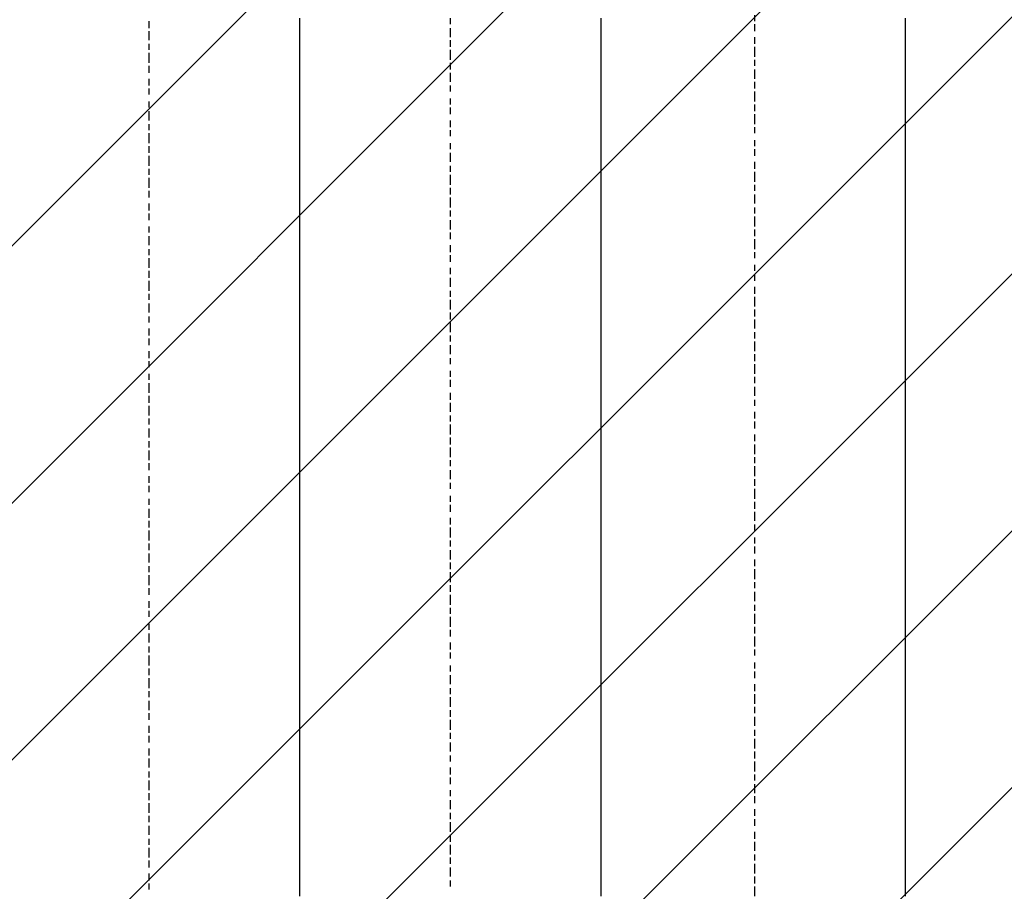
# Model space of a CAD drawing. Extents: x 997 to 109698, y 921 to 94021.
# Tile 648 of 656: x 28466 to 29766, y 54662 to 55814. Entities that reach past the tile are written whole.
import ezdxf

# ---------------------------------------------------------------- set-up
doc = ezdxf.new("R2010")
doc.units = 0
doc.header["$MEASUREMENT"] = 0
doc.layers.add('12', color=7, linetype='CONTINUOUS')
doc.layers.add('28', color=7, linetype='CONTINUOUS')

msp = doc.modelspace()

# ---------------------------------------------------------------- linework, layer by layer
at = {"layer": '12', "color": 5}
for p, q in [((28835.630503, 55815.563401), (28835.630503, 55807.563401)), ((29233.630503, 55815.563401), (29233.630503, 55807.563401)), ((29635.630503, 55815.563401), (29635.630503, 55807.563401)), ((28835.630503, 55807.563401), (28835.630503, 55798.563401)), ((29233.630503, 55807.563401), (29233.630503, 55798.563401)), ((29635.630503, 55807.563401), (29635.630503, 55798.563401)), ((28835.630503, 55798.563401), (28835.630503, 55786.563401)), ((29233.630503, 55798.563401), (29233.630503, 55786.563401)), ((29635.630503, 55798.563401), (29635.630503, 55786.563401)), ((28835.630503, 55786.563401), (28835.630503, 55777.563401)), ((28835.630503, 55777.563401), (28835.630503, 55769.563401)), ((29233.630503, 55786.563401), (29233.630503, 55777.563401)), ((29233.630503, 55777.563401), (29233.630503, 55764.563401)), ((29635.630503, 55786.563401), (29635.630503, 55777.563401)), ((29635.630503, 55777.563401), (29635.630503, 55764.563401)), ((28835.630503, 55769.563401), (28835.630503, 55756.563401)), ((29233.630503, 55764.563401), (29233.630503, 55756.563401)), ((29635.630503, 55764.563401), (29635.630503, 55756.563401)), ((28835.630503, 55756.563401), (28835.630503, 55747.563401)), ((29233.630503, 55756.563401), (29233.630503, 55747.563401)), ((29635.630503, 55756.563401), (29635.630503, 55747.563401)), ((28835.630503, 55747.563401), (28835.630503, 55735.563401)), ((29233.630503, 55747.563401), (29233.630503, 55735.563401)), ((29635.630503, 55747.563401), (29635.630503, 55735.563401)), ((28835.630503, 55735.563401), (28835.630503, 55726.563401)), ((28835.630503, 55726.563401), (28835.630503, 55718.563401)), ((29233.630503, 55735.563401), (29233.630503, 55726.563401)), ((29233.630503, 55726.563401), (29233.630503, 55718.563401)), ((29635.630503, 55735.563401), (29635.630503, 55726.563401)), ((29635.630503, 55726.563401), (29635.630503, 55718.563401)), ((28835.630503, 55718.563401), (28835.630503, 55705.563401)), ((29233.630503, 55718.563401), (29233.630503, 55705.563401)), ((29635.630503, 55718.563401), (29635.630503, 55705.563401)), ((28835.630503, 55705.563401), (28835.630503, 55697.563401)), ((28835.630503, 55697.563401), (28835.630503, 55688.563401)), ((29233.630503, 55705.563401), (29233.630503, 55697.563401)), ((29233.630503, 55697.563401), (29233.630503, 55688.563401)), ((29635.630503, 55705.563401), (29635.630503, 55697.563401)), ((29635.630503, 55697.563401), (29635.630503, 55688.563401)), ((28835.630503, 55688.563401), (28835.630503, 55675.563401)), ((29233.630503, 55688.563401), (29233.630503, 55675.563401)), ((29635.630503, 55688.563401), (29635.630503, 55675.563401)), ((28835.630503, 55675.563401), (28835.630503, 55667.563401)), ((29233.630503, 55675.563401), (29233.630503, 55667.563401)), ((29635.630503, 55675.563401), (29635.630503, 55667.563401)), ((28835.630503, 55667.563401), (28835.630503, 55659.563401)), ((28835.630503, 55659.563401), (28835.630503, 55646.563401)), ((29233.630503, 55667.563401), (29233.630503, 55654.563401)), ((29635.630503, 55667.563401), (29635.630503, 55654.563401)), ((28835.630503, 55646.563401), (28835.630503, 55637.563401)), ((29233.630503, 55654.563401), (29233.630503, 55646.563401)), ((29233.630503, 55646.563401), (29233.630503, 55637.563401)), ((29635.630503, 55654.563401), (29635.630503, 55646.563401)), ((29635.630503, 55646.563401), (29635.630503, 55637.563401)), ((28835.630503, 55637.563401), (28835.630503, 55625.563401)), ((29233.630503, 55637.563401), (29233.630503, 55625.563401)), ((29635.630503, 55637.563401), (29635.630503, 55625.563401)), ((28835.630503, 55625.563401), (28835.630503, 55616.563401)), ((29233.630503, 55625.563401), (29233.630503, 55616.563401)), ((29635.630503, 55625.563401), (29635.630503, 55616.563401)), ((28835.630503, 55616.563401), (28835.630503, 55608.563401)), ((28835.630503, 55608.563401), (28835.630503, 55595.563401)), ((29233.630503, 55616.563401), (29233.630503, 55608.563401)), ((29233.630503, 55608.563401), (29233.630503, 55595.563401)), ((29635.630503, 55616.563401), (29635.630503, 55608.563401)), ((29635.630503, 55608.563401), (29635.630503, 55595.563401)), ((28835.630503, 55595.563401), (28835.630503, 55587.563401)), ((29233.630503, 55595.563401), (29233.630503, 55587.563401)), ((29635.630503, 55595.563401), (29635.630503, 55587.563401)), ((28835.630503, 55587.563401), (28835.630503, 55578.563401)), ((29233.630503, 55587.563401), (29233.630503, 55578.563401)), ((29635.630503, 55587.563401), (29635.630503, 55578.563401)), ((28835.630503, 55578.563401), (28835.630503, 55565.563401)), ((29233.630503, 55578.563401), (29233.630503, 55565.563401)), ((29635.630503, 55578.563401), (29635.630503, 55565.563401)), ((28835.630503, 55565.563401), (28835.630503, 55557.563401)), ((28835.630503, 55557.563401), (28835.630503, 55548.563401)), ((29233.630503, 55565.563401), (29233.630503, 55557.563401)), ((29233.630503, 55557.563401), (29233.630503, 55548.563401)), ((29635.630503, 55565.563401), (29635.630503, 55557.563401)), ((29635.630503, 55557.563401), (29635.630503, 55544.563401)), ((28835.630503, 55548.563401), (28835.630503, 55536.563401)), ((29233.630503, 55548.563401), (29233.630503, 55536.563401)), ((29635.630503, 55544.563401), (29635.630503, 55536.563401)), ((28835.630503, 55536.563401), (28835.630503, 55527.563401)), ((28835.630503, 55527.563401), (28835.630503, 55515.563401)), ((29233.630503, 55536.563401), (29233.630503, 55527.563401)), ((29233.630503, 55527.563401), (29233.630503, 55515.563401)), ((29635.630503, 55536.563401), (29635.630503, 55527.563401)), ((29635.630503, 55527.563401), (29635.630503, 55515.563401)), ((28835.630503, 55515.563401), (28835.630503, 55506.563401)), ((29233.630503, 55515.563401), (29233.630503, 55506.563401)), ((29635.630503, 55515.563401), (29635.630503, 55506.563401)), ((28835.630503, 55506.563401), (28835.630503, 55498.563401)), ((29233.630503, 55506.563401), (29233.630503, 55498.563401)), ((29635.630503, 55506.563401), (29635.630503, 55498.563401)), ((28835.630503, 55498.563401), (28835.630503, 55485.563401)), ((29233.630503, 55498.563401), (29233.630503, 55485.563401)), ((29635.630503, 55498.563401), (29635.630503, 55485.563401)), ((28835.630503, 55485.563401), (28835.630503, 55477.563401)), ((28835.630503, 55477.563401), (28835.630503, 55468.563401)), ((29233.630503, 55485.563401), (29233.630503, 55477.563401)), ((29233.630503, 55477.563401), (29233.630503, 55468.563401)), ((29635.630503, 55485.563401), (29635.630503, 55477.563401)), ((29635.630503, 55477.563401), (29635.630503, 55468.563401)), ((28835.630503, 55468.563401), (28835.630503, 55455.563401)), ((29233.630503, 55468.563401), (29233.630503, 55455.563401)), ((29635.630503, 55468.563401), (29635.630503, 55455.563401)), ((28835.630503, 55455.563401), (28835.630503, 55447.563401)), ((29233.630503, 55455.563401), (29233.630503, 55447.563401)), ((29635.630503, 55455.563401), (29635.630503, 55447.563401)), ((28835.630503, 55447.563401), (28835.630503, 55438.563401)), ((28835.630503, 55438.563401), (28835.630503, 55426.563401)), ((29233.630503, 55447.563401), (29233.630503, 55438.563401)), ((29233.630503, 55438.563401), (29233.630503, 55426.563401)), ((29635.630503, 55447.563401), (29635.630503, 55434.563401)), ((28835.630503, 55426.563401), (28835.630503, 55417.563401)), ((29233.630503, 55426.563401), (29233.630503, 55417.563401)), ((29635.630503, 55434.563401), (29635.630503, 55426.563401)), ((29635.630503, 55426.563401), (29635.630503, 55417.563401)), ((28835.630503, 55417.563401), (28835.630503, 55405.563401)), ((29233.630503, 55417.563401), (29233.630503, 55405.563401)), ((29635.630503, 55417.563401), (29635.630503, 55405.563401)), ((28835.630503, 55405.563401), (28835.630503, 55396.563401)), ((29233.630503, 55405.563401), (29233.630503, 55396.563401)), ((29635.630503, 55405.563401), (29635.630503, 55396.563401)), ((28835.630503, 55396.563401), (28835.630503, 55388.563401)), ((28835.630503, 55388.563401), (28835.630503, 55375.563401)), ((29233.630503, 55396.563401), (29233.630503, 55388.563401)), ((29233.630503, 55388.563401), (29233.630503, 55375.563401)), ((29635.630503, 55396.563401), (29635.630503, 55388.563401)), ((29635.630503, 55388.563401), (29635.630503, 55375.563401)), ((28835.630503, 55375.563401), (28835.630503, 55366.563401)), ((29233.630503, 55375.563401), (29233.630503, 55366.563401)), ((29635.630503, 55375.563401), (29635.630503, 55366.563401)), ((28835.630503, 55366.563401), (28835.630503, 55358.563401)), ((28835.630503, 55358.563401), (28835.630503, 55345.563401)), ((29233.630503, 55366.563401), (29233.630503, 55358.563401)), ((29233.630503, 55358.563401), (29233.630503, 55345.563401)), ((29635.630503, 55366.563401), (29635.630503, 55358.563401)), ((29635.630503, 55358.563401), (29635.630503, 55345.563401)), ((28835.630503, 55345.563401), (28835.630503, 55337.563401)), ((29233.630503, 55345.563401), (29233.630503, 55337.563401)), ((29635.630503, 55345.563401), (29635.630503, 55337.563401)), ((28835.630503, 55337.563401), (28835.630503, 55328.563401)), ((29233.630503, 55337.563401), (29233.630503, 55328.563401)), ((29635.630503, 55337.563401), (29635.630503, 55324.563401)), ((28835.630503, 55328.563401), (28835.630503, 55316.563401)), ((29233.630503, 55328.563401), (29233.630503, 55316.563401)), ((29635.630503, 55324.563401), (29635.630503, 55316.563401)), ((28835.630503, 55316.563401), (28835.630503, 55307.563401)), ((28835.630503, 55307.563401), (28835.630503, 55295.563401)), ((29233.630503, 55316.563401), (29233.630503, 55307.563401)), ((29233.630503, 55307.563401), (29233.630503, 55295.563401)), ((29635.630503, 55316.563401), (29635.630503, 55307.563401)), ((29635.630503, 55307.563401), (29635.630503, 55295.563401)), ((28835.630503, 55295.563401), (28835.630503, 55286.563401)), ((29233.630503, 55295.563401), (29233.630503, 55286.563401)), ((29635.630503, 55295.563401), (29635.630503, 55286.563401)), ((28835.630503, 55286.563401), (28835.630503, 55278.563401)), ((29233.630503, 55286.563401), (29233.630503, 55278.563401)), ((29635.630503, 55286.563401), (29635.630503, 55278.563401)), ((28835.630503, 55278.563401), (28835.630503, 55265.563401)), ((29233.630503, 55278.563401), (29233.630503, 55265.563401)), ((29635.630503, 55278.563401), (29635.630503, 55265.563401)), ((28835.630503, 55265.563401), (28835.630503, 55256.563401)), ((28835.630503, 55256.563401), (28835.630503, 55248.563401)), ((29233.630503, 55265.563401), (29233.630503, 55256.563401)), ((29233.630503, 55256.563401), (29233.630503, 55248.563401)), ((29635.630503, 55265.563401), (29635.630503, 55256.563401)), ((29635.630503, 55256.563401), (29635.630503, 55248.563401)), ((28835.630503, 55248.563401), (28835.630503, 55235.563401)), ((29233.630503, 55248.563401), (29233.630503, 55235.563401)), ((29635.630503, 55248.563401), (29635.630503, 55235.563401)), ((28835.630503, 55235.563401), (28835.630503, 55227.563401)), ((29233.630503, 55235.563401), (29233.630503, 55227.563401)), ((29635.630503, 55235.563401), (29635.630503, 55227.563401)), ((28835.630503, 55227.563401), (28835.630503, 55218.563401)), ((28835.630503, 55218.563401), (28835.630503, 55206.563401)), ((29233.630503, 55227.563401), (29233.630503, 55218.563401)), ((29233.630503, 55218.563401), (29233.630503, 55206.563401)), ((29635.630503, 55227.563401), (29635.630503, 55218.563401)), ((29635.630503, 55218.563401), (29635.630503, 55206.563401)), ((28835.630503, 55206.563401), (28835.630503, 55197.563401)), ((29233.630503, 55206.563401), (29233.630503, 55197.563401)), ((29635.630503, 55206.563401), (29635.630503, 55197.563401)), ((28835.630503, 55197.563401), (28835.630503, 55189.563401)), ((28835.630503, 55189.563401), (28835.630503, 55176.563401)), ((29233.630503, 55197.563401), (29233.630503, 55184.563401)), ((29635.630503, 55197.563401), (29635.630503, 55184.563401)), ((28835.630503, 55176.563401), (28835.630503, 55167.563401)), ((29233.630503, 55184.563401), (29233.630503, 55176.563401)), ((29233.630503, 55176.563401), (29233.630503, 55167.563401)), ((29635.630503, 55184.563401), (29635.630503, 55176.563401)), ((29635.630503, 55176.563401), (29635.630503, 55167.563401)), ((28835.630503, 55167.563401), (28835.630503, 55155.563401)), ((29233.630503, 55167.563401), (29233.630503, 55155.563401)), ((29635.630503, 55167.563401), (29635.630503, 55155.563401)), ((28835.630503, 55155.563401), (28835.630503, 55146.563401)), ((29233.630503, 55155.563401), (29233.630503, 55146.563401)), ((29635.630503, 55155.563401), (29635.630503, 55146.563401)), ((28835.630503, 55146.563401), (28835.630503, 55138.563401)), ((28835.630503, 55138.563401), (28835.630503, 55125.563401)), ((29233.630503, 55146.563401), (29233.630503, 55138.563401)), ((29233.630503, 55138.563401), (29233.630503, 55125.563401)), ((29635.630503, 55146.563401), (29635.630503, 55138.563401)), ((29635.630503, 55138.563401), (29635.630503, 55125.563401)), ((28835.630503, 55125.563401), (28835.630503, 55117.563401)), ((29233.630503, 55125.563401), (29233.630503, 55117.563401)), ((29635.630503, 55125.563401), (29635.630503, 55117.563401)), ((28835.630503, 55117.563401), (28835.630503, 55108.563401)), ((29233.630503, 55117.563401), (29233.630503, 55108.563401)), ((29635.630503, 55117.563401), (29635.630503, 55108.563401)), ((28835.630503, 55108.563401), (28835.630503, 55096.563401)), ((29233.630503, 55108.563401), (29233.630503, 55096.563401)), ((29635.630503, 55108.563401), (29635.630503, 55096.563401)), ((28835.630503, 55096.563401), (28835.630503, 55087.563401)), ((28835.630503, 55087.563401), (28835.630503, 55079.563401)), ((29233.630503, 55096.563401), (29233.630503, 55087.563401)), ((29233.630503, 55087.563401), (29233.630503, 55074.563401)), ((29635.630503, 55096.563401), (29635.630503, 55087.563401)), ((29635.630503, 55087.563401), (29635.630503, 55074.563401)), ((28835.630503, 55079.563401), (28835.630503, 55066.563401)), ((29233.630503, 55074.563401), (29233.630503, 55066.563401)), ((29635.630503, 55074.563401), (29635.630503, 55066.563401)), ((28835.630503, 55066.563401), (28835.630503, 55057.563401)), ((29233.630503, 55066.563401), (29233.630503, 55057.563401)), ((29635.630503, 55066.563401), (29635.630503, 55057.563401)), ((28835.630503, 55057.563401), (28835.630503, 55045.563401)), ((29233.630503, 55057.563401), (29233.630503, 55045.563401)), ((29635.630503, 55057.563401), (29635.630503, 55045.563401)), ((28835.630503, 55045.563401), (28835.630503, 55036.563401)), ((28835.630503, 55036.563401), (28835.630503, 55028.563401)), ((29233.630503, 55045.563401), (29233.630503, 55036.563401)), ((29233.630503, 55036.563401), (29233.630503, 55028.563401)), ((29635.630503, 55045.563401), (29635.630503, 55036.563401)), ((29635.630503, 55036.563401), (29635.630503, 55028.563401)), ((28835.630503, 55028.563401), (28835.630503, 55015.563401)), ((29233.630503, 55028.563401), (29233.630503, 55015.563401)), ((29635.630503, 55028.563401), (29635.630503, 55015.563401)), ((28835.630503, 55015.563401), (28835.630503, 55007.563401)), ((28835.630503, 55007.563401), (28835.630503, 54998.563401)), ((29233.630503, 55015.563401), (29233.630503, 55007.563401)), ((29233.630503, 55007.563401), (29233.630503, 54998.563401)), ((29635.630503, 55015.563401), (29635.630503, 55007.563401)), ((29635.630503, 55007.563401), (29635.630503, 54998.563401)), ((28835.630503, 54998.563401), (28835.630503, 54985.563401)), ((29233.630503, 54998.563401), (29233.630503, 54985.563401)), ((29635.630503, 54998.563401), (29635.630503, 54985.563401)), ((28835.630503, 54985.563401), (28835.630503, 54977.563401)), ((29233.630503, 54985.563401), (29233.630503, 54977.563401)), ((29635.630503, 54985.563401), (29635.630503, 54977.563401)), ((28835.630503, 54977.563401), (28835.630503, 54969.563401)), ((28835.630503, 54969.563401), (28835.630503, 54956.563401)), ((29233.630503, 54977.563401), (29233.630503, 54969.563401)), ((29233.630503, 54969.563401), (29233.630503, 54956.563401)), ((29635.630503, 54977.563401), (29635.630503, 54964.563401)), ((28835.630503, 54956.563401), (28835.630503, 54947.563401)), ((29233.630503, 54956.563401), (29233.630503, 54947.563401)), ((29635.630503, 54964.563401), (29635.630503, 54956.563401)), ((29635.630503, 54956.563401), (29635.630503, 54947.563401)), ((28835.630503, 54947.563401), (28835.630503, 54935.563401)), ((29233.630503, 54947.563401), (29233.630503, 54935.563401)), ((29635.630503, 54947.563401), (29635.630503, 54935.563401)), ((28835.630503, 54935.563401), (28835.630503, 54926.563401)), ((29233.630503, 54935.563401), (29233.630503, 54926.563401)), ((29635.630503, 54935.563401), (29635.630503, 54926.563401)), ((28835.630503, 54926.563401), (28835.630503, 54918.563401)), ((28835.630503, 54918.563401), (28835.630503, 54905.563401)), ((29233.630503, 54926.563401), (29233.630503, 54918.563401)), ((29233.630503, 54918.563401), (29233.630503, 54905.563401)), ((29635.630503, 54926.563401), (29635.630503, 54918.563401)), ((29635.630503, 54918.563401), (29635.630503, 54905.563401)), ((28835.630503, 54905.563401), (28835.630503, 54897.563401)), ((29233.630503, 54905.563401), (29233.630503, 54897.563401)), ((29635.630503, 54905.563401), (29635.630503, 54897.563401)), ((28835.630503, 54897.563401), (28835.630503, 54888.563401)), ((29233.630503, 54897.563401), (29233.630503, 54888.563401)), ((29635.630503, 54897.563401), (29635.630503, 54888.563401)), ((28835.630503, 54888.563401), (28835.630503, 54875.563401)), ((29233.630503, 54888.563401), (29233.630503, 54875.563401)), ((29635.630503, 54888.563401), (29635.630503, 54875.563401)), ((28835.630503, 54875.563401), (28835.630503, 54867.563401)), ((28835.630503, 54867.563401), (28835.630503, 54858.563401)), ((29233.630503, 54875.563401), (29233.630503, 54867.563401)), ((29233.630503, 54867.563401), (29233.630503, 54858.563401)), ((29635.630503, 54875.563401), (29635.630503, 54867.563401)), ((29635.630503, 54867.563401), (29635.630503, 54854.563401)), ((28835.630503, 54858.563401), (28835.630503, 54846.563401)), ((29233.630503, 54858.563401), (29233.630503, 54846.563401)), ((29635.630503, 54854.563401), (29635.630503, 54846.563401)), ((28835.630503, 54846.563401), (28835.630503, 54837.563401)), ((29233.630503, 54846.563401), (29233.630503, 54837.563401)), ((29635.630503, 54846.563401), (29635.630503, 54837.563401)), ((28835.630503, 54837.563401), (28835.630503, 54825.563401)), ((28835.630503, 54825.563401), (28835.630503, 54816.563401)), ((29233.630503, 54837.563401), (29233.630503, 54825.563401)), ((29233.630503, 54825.563401), (29233.630503, 54816.563401)), ((29635.630503, 54837.563401), (29635.630503, 54825.563401)), ((29635.630503, 54825.563401), (29635.630503, 54816.563401)), ((28835.630503, 54816.563401), (28835.630503, 54808.563401)), ((29233.630503, 54816.563401), (29233.630503, 54808.563401)), ((29635.630503, 54816.563401), (29635.630503, 54808.563401)), ((28835.630503, 54808.563401), (28835.630503, 54795.563401)), ((29233.630503, 54808.563401), (29233.630503, 54795.563401)), ((29635.630503, 54808.563401), (29635.630503, 54795.563401)), ((28835.630503, 54795.563401), (28835.630503, 54787.563401)), ((28835.630503, 54787.563401), (28835.630503, 54778.563401)), ((29233.630503, 54795.563401), (29233.630503, 54787.563401)), ((29233.630503, 54787.563401), (29233.630503, 54778.563401)), ((29635.630503, 54795.563401), (29635.630503, 54787.563401)), ((29635.630503, 54787.563401), (29635.630503, 54778.563401)), ((28835.630503, 54778.563401), (28835.630503, 54765.563401)), ((29233.630503, 54778.563401), (29233.630503, 54765.563401)), ((29635.630503, 54778.563401), (29635.630503, 54765.563401)), ((28835.630503, 54765.563401), (28835.630503, 54757.563401)), ((29233.630503, 54765.563401), (29233.630503, 54757.563401)), ((29635.630503, 54765.563401), (29635.630503, 54757.563401)), ((28835.630503, 54757.563401), (28835.630503, 54748.563401)), ((28835.630503, 54748.563401), (28835.630503, 54736.563401)), ((29233.630503, 54757.563401), (29233.630503, 54748.563401)), ((29233.630503, 54748.563401), (29233.630503, 54736.563401)), ((29635.630503, 54757.563401), (29635.630503, 54744.563401)), ((28835.630503, 54736.563401), (28835.630503, 54727.563401)), ((29233.630503, 54736.563401), (29233.630503, 54727.563401)), ((29635.630503, 54744.563401), (29635.630503, 54736.563401)), ((29635.630503, 54736.563401), (29635.630503, 54727.563401)), ((28835.630503, 54727.563401), (28835.630503, 54715.563401)), ((29233.630503, 54727.563401), (29233.630503, 54715.563401)), ((29635.630503, 54727.563401), (29635.630503, 54715.563401)), ((28835.630503, 54715.563401), (28835.630503, 54706.563401)), ((29233.630503, 54715.563401), (29233.630503, 54706.563401)), ((29635.630503, 54715.563401), (29635.630503, 54706.563401)), ((28835.630503, 54706.563401), (28835.630503, 54698.563401)), ((28835.630503, 54698.563401), (28835.630503, 54685.563401)), ((29233.630503, 54706.563401), (29233.630503, 54698.563401)), ((29233.630503, 54698.563401), (29233.630503, 54685.563401)), ((29635.630503, 54706.563401), (29635.630503, 54698.563401)), ((29635.630503, 54698.563401), (29635.630503, 54685.563401)), ((28835.630503, 54685.563401), (28835.630503, 54676.563401)), ((29233.630503, 54685.563401), (29233.630503, 54676.563401)), ((29635.630503, 54685.563401), (29635.630503, 54676.563401)), ((28835.630503, 54676.563401), (28835.630503, 54668.563401)), ((29233.630503, 54676.563401), (29233.630503, 54668.563401)), ((29635.630503, 54676.563401), (29635.630503, 54668.563401)), ((28835.630503, 54668.563401), (28835.630503, 54655.563401)), ((29233.630503, 54668.563401), (29233.630503, 54655.563401)), ((29635.630503, 54668.563401), (29635.630503, 54655.563401))]:
    msp.add_line(p, q, dxfattribs=at)
at = {"layer": '12', "color": 1}
for p, q in [((29034.630503, 55815.563401), (29034.630503, 55807.563401)), ((29436.630503, 55819.563401), (29436.630503, 55811.563401)), ((28636.630503, 55811.563401), (28636.630503, 55802.563401)), ((29034.630503, 55802.563401), (29034.630503, 55790.563401)), ((29436.630503, 55807.563401), (29436.630503, 55798.563401)), ((28636.630503, 55798.563401), (28636.630503, 55786.563401)), ((29436.630503, 55790.563401), (29436.630503, 55781.563401)), ((28636.630503, 55781.563401), (28636.630503, 55773.563401)), ((29034.630503, 55786.563401), (29034.630503, 55777.563401)), ((29436.630503, 55777.563401), (29436.630503, 55764.563401)), ((28636.630503, 55769.563401), (28636.630503, 55756.563401)), ((29034.630503, 55773.563401), (29034.630503, 55760.563401)), ((28636.630503, 55752.563401), (28636.630503, 55743.563401)), ((29034.630503, 55756.563401), (29034.630503, 55747.563401)), ((29436.630503, 55760.563401), (29436.630503, 55752.563401)), ((29034.630503, 55743.563401), (29034.630503, 55731.563401)), ((29436.630503, 55747.563401), (29436.630503, 55735.563401)), ((28636.630503, 55735.563401), (28636.630503, 55726.563401)), ((29034.630503, 55726.563401), (29034.630503, 55718.563401)), ((29436.630503, 55731.563401), (29436.630503, 55722.563401)), ((28636.630503, 55722.563401), (28636.630503, 55714.563401)), ((29436.630503, 55718.563401), (29436.630503, 55705.563401)), ((28636.630503, 55705.563401), (28636.630503, 55697.563401)), ((29034.630503, 55709.563401), (29034.630503, 55701.563401)), ((29034.630503, 55697.563401), (29034.630503, 55688.563401)), ((29436.630503, 55701.563401), (29436.630503, 55692.563401)), ((28636.630503, 55692.563401), (28636.630503, 55680.563401)), ((29436.630503, 55688.563401), (29436.630503, 55675.563401)), ((28636.630503, 55675.563401), (28636.630503, 55667.563401)), ((29034.630503, 55680.563401), (29034.630503, 55671.563401)), ((29436.630503, 55671.563401), (29436.630503, 55663.563401)), ((28636.630503, 55663.563401), (28636.630503, 55650.563401)), ((29034.630503, 55667.563401), (29034.630503, 55659.563401)), ((28636.630503, 55646.563401), (28636.630503, 55637.563401)), ((29034.630503, 55650.563401), (29034.630503, 55642.563401)), ((29436.630503, 55654.563401), (29436.630503, 55646.563401)), ((28636.630503, 55633.563401), (28636.630503, 55620.563401)), ((29034.630503, 55637.563401), (29034.630503, 55625.563401)), ((29436.630503, 55642.563401), (29436.630503, 55633.563401)), ((29034.630503, 55620.563401), (29034.630503, 55612.563401)), ((29436.630503, 55625.563401), (29436.630503, 55616.563401)), ((28636.630503, 55616.563401), (28636.630503, 55608.563401)), ((29034.630503, 55608.563401), (29034.630503, 55595.563401)), ((29436.630503, 55612.563401), (29436.630503, 55599.563401)), ((28636.630503, 55604.563401), (28636.630503, 55591.563401)), ((29436.630503, 55595.563401), (29436.630503, 55587.563401)), ((28636.630503, 55587.563401), (28636.630503, 55578.563401)), ((29034.630503, 55591.563401), (29034.630503, 55582.563401)), ((29436.630503, 55582.563401), (29436.630503, 55570.563401)), ((28636.630503, 55570.563401), (28636.630503, 55561.563401)), ((29034.630503, 55578.563401), (29034.630503, 55565.563401)), ((28636.630503, 55557.563401), (28636.630503, 55548.563401)), ((29034.630503, 55561.563401), (29034.630503, 55553.563401)), ((29436.630503, 55565.563401), (29436.630503, 55557.563401)), ((29436.630503, 55553.563401), (29436.630503, 55540.563401)), ((28636.630503, 55540.563401), (28636.630503, 55532.563401)), ((29034.630503, 55548.563401), (29034.630503, 55536.563401)), ((28636.630503, 55527.563401), (28636.630503, 55515.563401)), ((29034.630503, 55532.563401), (29034.630503, 55523.563401)), ((29436.630503, 55536.563401), (29436.630503, 55527.563401)), ((29034.630503, 55515.563401), (29034.630503, 55506.563401)), ((29436.630503, 55523.563401), (29436.630503, 55510.563401)), ((28636.630503, 55510.563401), (28636.630503, 55502.563401)), ((29034.630503, 55502.563401), (29034.630503, 55493.563401)), ((29436.630503, 55506.563401), (29436.630503, 55498.563401)), ((28636.630503, 55498.563401), (28636.630503, 55485.563401)), ((29436.630503, 55489.563401), (29436.630503, 55481.563401)), ((28636.630503, 55481.563401), (28636.630503, 55472.563401)), ((29034.630503, 55485.563401), (29034.630503, 55477.563401)), ((29436.630503, 55477.563401), (29436.630503, 55468.563401)), ((28636.630503, 55468.563401), (28636.630503, 55455.563401)), ((29034.630503, 55472.563401), (29034.630503, 55460.563401)), ((28636.630503, 55451.563401), (28636.630503, 55443.563401)), ((29034.630503, 55455.563401), (29034.630503, 55447.563401)), ((29436.630503, 55460.563401), (29436.630503, 55451.563401)), ((28636.630503, 55438.563401), (28636.630503, 55426.563401)), ((29034.630503, 55443.563401), (29034.630503, 55430.563401)), ((29436.630503, 55447.563401), (29436.630503, 55434.563401)), ((29034.630503, 55426.563401), (29034.630503, 55417.563401)), ((29436.630503, 55430.563401), (29436.630503, 55421.563401)), ((28636.630503, 55421.563401), (28636.630503, 55413.563401)), ((29034.630503, 55413.563401), (29034.630503, 55400.563401)), ((29436.630503, 55417.563401), (29436.630503, 55405.563401)), ((28636.630503, 55405.563401), (28636.630503, 55396.563401)), ((29436.630503, 55400.563401), (29436.630503, 55392.563401)), ((28636.630503, 55392.563401), (28636.630503, 55383.563401)), ((29034.630503, 55396.563401), (29034.630503, 55388.563401)), ((29436.630503, 55388.563401), (29436.630503, 55375.563401)), ((28636.630503, 55375.563401), (28636.630503, 55366.563401)), ((29034.630503, 55383.563401), (29034.630503, 55371.563401)), ((29436.630503, 55371.563401), (29436.630503, 55362.563401)), ((28636.630503, 55362.563401), (28636.630503, 55354.563401)), ((29034.630503, 55366.563401), (29034.630503, 55358.563401)), ((29436.630503, 55358.563401), (29436.630503, 55345.563401)), ((28636.630503, 55345.563401), (28636.630503, 55337.563401)), ((29034.630503, 55349.563401), (29034.630503, 55341.563401)), ((28636.630503, 55333.563401), (28636.630503, 55320.563401)), ((29034.630503, 55337.563401), (29034.630503, 55328.563401)), ((29436.630503, 55341.563401), (29436.630503, 55333.563401)), ((29034.630503, 55320.563401), (29034.630503, 55311.563401)), ((29436.630503, 55328.563401), (29436.630503, 55316.563401)), ((28636.630503, 55316.563401), (28636.630503, 55307.563401)), ((29034.630503, 55307.563401), (29034.630503, 55295.563401)), ((29436.630503, 55311.563401), (29436.630503, 55303.563401)), ((28636.630503, 55303.563401), (28636.630503, 55290.563401)), ((29436.630503, 55295.563401), (29436.630503, 55286.563401)), ((28636.630503, 55286.563401), (28636.630503, 55278.563401)), ((29034.630503, 55290.563401), (29034.630503, 55282.563401)), ((29436.630503, 55282.563401), (29436.630503, 55273.563401)), ((28636.630503, 55273.563401), (28636.630503, 55261.563401)), ((29034.630503, 55278.563401), (29034.630503, 55265.563401)), ((28636.630503, 55256.563401), (28636.630503, 55248.563401)), ((29034.630503, 55261.563401), (29034.630503, 55252.563401)), ((29436.630503, 55265.563401), (29436.630503, 55256.563401)), ((28636.630503, 55244.563401), (28636.630503, 55231.563401)), ((29034.630503, 55248.563401), (29034.630503, 55235.563401)), ((29436.630503, 55252.563401), (29436.630503, 55239.563401)), ((29034.630503, 55231.563401), (29034.630503, 55223.563401)), ((29436.630503, 55235.563401), (29436.630503, 55227.563401)), ((28636.630503, 55227.563401), (28636.630503, 55218.563401)), ((29034.630503, 55218.563401), (29034.630503, 55206.563401)), ((29436.630503, 55223.563401), (29436.630503, 55210.563401)), ((28636.630503, 55210.563401), (28636.630503, 55201.563401)), ((29436.630503, 55206.563401), (29436.630503, 55197.563401)), ((28636.630503, 55197.563401), (28636.630503, 55189.563401)), ((29034.630503, 55201.563401), (29034.630503, 55193.563401)), ((29436.630503, 55193.563401), (29436.630503, 55180.563401)), ((28636.630503, 55180.563401), (28636.630503, 55172.563401)), ((29034.630503, 55184.563401), (29034.630503, 55176.563401)), ((29436.630503, 55176.563401), (29436.630503, 55167.563401)), ((28636.630503, 55167.563401), (28636.630503, 55155.563401)), ((29034.630503, 55172.563401), (29034.630503, 55163.563401)), ((29436.630503, 55163.563401), (29436.630503, 55151.563401)), ((28636.630503, 55151.563401), (28636.630503, 55142.563401)), ((29034.630503, 55155.563401), (29034.630503, 55146.563401)), ((28636.630503, 55138.563401), (28636.630503, 55125.563401)), ((29034.630503, 55142.563401), (29034.630503, 55129.563401)), ((29436.630503, 55146.563401), (29436.630503, 55138.563401)), ((29034.630503, 55125.563401), (29034.630503, 55117.563401)), ((29436.630503, 55129.563401), (29436.630503, 55121.563401)), ((28636.630503, 55121.563401), (28636.630503, 55112.563401)), ((29034.630503, 55112.563401), (29034.630503, 55100.563401)), ((29436.630503, 55117.563401), (29436.630503, 55108.563401)), ((28636.630503, 55108.563401), (28636.630503, 55096.563401)), ((29436.630503, 55100.563401), (29436.630503, 55091.563401)), ((28636.630503, 55091.563401), (28636.630503, 55083.563401)), ((29034.630503, 55096.563401), (29034.630503, 55087.563401)), ((29436.630503, 55087.563401), (29436.630503, 55074.563401)), ((28636.630503, 55079.563401), (28636.630503, 55066.563401)), ((29034.630503, 55083.563401), (29034.630503, 55070.563401)), ((28636.630503, 55062.563401), (28636.630503, 55053.563401)), ((29034.630503, 55066.563401), (29034.630503, 55057.563401)), ((29436.630503, 55070.563401), (29436.630503, 55062.563401)), ((29034.630503, 55053.563401), (29034.630503, 55040.563401)), ((29436.630503, 55057.563401), (29436.630503, 55045.563401)), ((28636.630503, 55045.563401), (28636.630503, 55036.563401)), ((29034.630503, 55036.563401), (29034.630503, 55028.563401)), ((29436.630503, 55040.563401), (29436.630503, 55032.563401)), ((28636.630503, 55032.563401), (28636.630503, 55024.563401)), ((29034.630503, 55024.563401), (29034.630503, 55011.563401)), ((29436.630503, 55028.563401), (29436.630503, 55015.563401)), ((28636.630503, 55015.563401), (28636.630503, 55007.563401)), ((29034.630503, 55007.563401), (29034.630503, 54998.563401)), ((29436.630503, 55011.563401), (29436.630503, 55002.563401)), ((28636.630503, 55002.563401), (28636.630503, 54990.563401)), ((29436.630503, 54998.563401), (29436.630503, 54985.563401)), ((28636.630503, 54985.563401), (28636.630503, 54977.563401)), ((29034.630503, 54990.563401), (29034.630503, 54981.563401)), ((29436.630503, 54981.563401), (29436.630503, 54973.563401)), ((28636.630503, 54973.563401), (28636.630503, 54960.563401)), ((29034.630503, 54977.563401), (29034.630503, 54969.563401)), ((28636.630503, 54956.563401), (28636.630503, 54947.563401)), ((29034.630503, 54960.563401), (29034.630503, 54952.563401)), ((29436.630503, 54964.563401), (29436.630503, 54956.563401)), ((28636.630503, 54943.563401), (28636.630503, 54930.563401)), ((29034.630503, 54947.563401), (29034.630503, 54935.563401)), ((29436.630503, 54952.563401), (29436.630503, 54943.563401)), ((29034.630503, 54930.563401), (29034.630503, 54922.563401)), ((29436.630503, 54935.563401), (29436.630503, 54926.563401)), ((28636.630503, 54926.563401), (28636.630503, 54918.563401)), ((29034.630503, 54918.563401), (29034.630503, 54905.563401)), ((29436.630503, 54922.563401), (29436.630503, 54909.563401)), ((28636.630503, 54913.563401), (28636.630503, 54901.563401)), ((29436.630503, 54905.563401), (29436.630503, 54897.563401)), ((28636.630503, 54897.563401), (28636.630503, 54888.563401)), ((29034.630503, 54901.563401), (29034.630503, 54892.563401)), ((29436.630503, 54892.563401), (29436.630503, 54880.563401)), ((28636.630503, 54880.563401), (28636.630503, 54871.563401)), ((29034.630503, 54888.563401), (29034.630503, 54875.563401)), ((28636.630503, 54867.563401), (28636.630503, 54858.563401)), ((29034.630503, 54871.563401), (29034.630503, 54863.563401)), ((29436.630503, 54875.563401), (29436.630503, 54867.563401)), ((29034.630503, 54858.563401), (29034.630503, 54846.563401)), ((29436.630503, 54863.563401), (29436.630503, 54850.563401)), ((28636.630503, 54850.563401), (28636.630503, 54841.563401)), ((29034.630503, 54841.563401), (29034.630503, 54833.563401)), ((29436.630503, 54846.563401), (29436.630503, 54837.563401)), ((28636.630503, 54837.563401), (28636.630503, 54825.563401)), ((29034.630503, 54825.563401), (29034.630503, 54816.563401)), ((29436.630503, 54833.563401), (29436.630503, 54820.563401)), ((28636.630503, 54820.563401), (28636.630503, 54812.563401)), ((29034.630503, 54812.563401), (29034.630503, 54803.563401)), ((29436.630503, 54816.563401), (29436.630503, 54808.563401)), ((28636.630503, 54808.563401), (28636.630503, 54795.563401)), ((29436.630503, 54803.563401), (29436.630503, 54791.563401)), ((28636.630503, 54791.563401), (28636.630503, 54782.563401)), ((29034.630503, 54795.563401), (29034.630503, 54787.563401)), ((29436.630503, 54787.563401), (29436.630503, 54778.563401)), ((28636.630503, 54778.563401), (28636.630503, 54765.563401)), ((29034.630503, 54782.563401), (29034.630503, 54770.563401)), ((28636.630503, 54761.563401), (28636.630503, 54753.563401)), ((29034.630503, 54765.563401), (29034.630503, 54757.563401)), ((29436.630503, 54770.563401), (29436.630503, 54761.563401)), ((28636.630503, 54748.563401), (28636.630503, 54736.563401)), ((29034.630503, 54753.563401), (29034.630503, 54740.563401)), ((29436.630503, 54757.563401), (29436.630503, 54748.563401)), ((29034.630503, 54736.563401), (29034.630503, 54727.563401)), ((29436.630503, 54740.563401), (29436.630503, 54731.563401)), ((28636.630503, 54731.563401), (28636.630503, 54723.563401)), ((29034.630503, 54723.563401), (29034.630503, 54710.563401)), ((29436.630503, 54727.563401), (29436.630503, 54715.563401)), ((28636.630503, 54719.563401), (28636.630503, 54706.563401)), ((29436.630503, 54710.563401), (29436.630503, 54702.563401)), ((28636.630503, 54702.563401), (28636.630503, 54693.563401)), ((29034.630503, 54706.563401), (29034.630503, 54698.563401)), ((29436.630503, 54698.563401), (29436.630503, 54685.563401)), ((28636.630503, 54685.563401), (28636.630503, 54676.563401)), ((29034.630503, 54693.563401), (29034.630503, 54681.563401)), ((28636.630503, 54672.563401), (28636.630503, 54664.563401)), ((29034.630503, 54676.563401), (29034.630503, 54668.563401)), ((29436.630503, 54681.563401), (29436.630503, 54672.563401)), ((29436.630503, 54668.563401), (29436.630503, 54655.563401))]:
    msp.add_line(p, q, dxfattribs=at)
at = {"layer": '28', "color": 2}
for p, q in [((14872.636205, 41931.498655), (31627.092788, 58685.955237)), ((14872.636205, 41592.0874), (31966.504043, 58685.955237)), ((14872.636205, 41252.676145), (32305.915298, 58685.955237)), ((14872.636205, 40913.26489), (32645.326553, 58685.955237)), ((14872.636205, 40573.853635), (32984.737808, 58685.955237)), ((14872.636205, 40234.44238), (33324.149063, 58685.955237)), ((14872.636205, 39895.031125), (33663.560318, 58685.955237))]:
    msp.add_line(p, q, dxfattribs=at)

doc.saveas('drawing.dxf')
